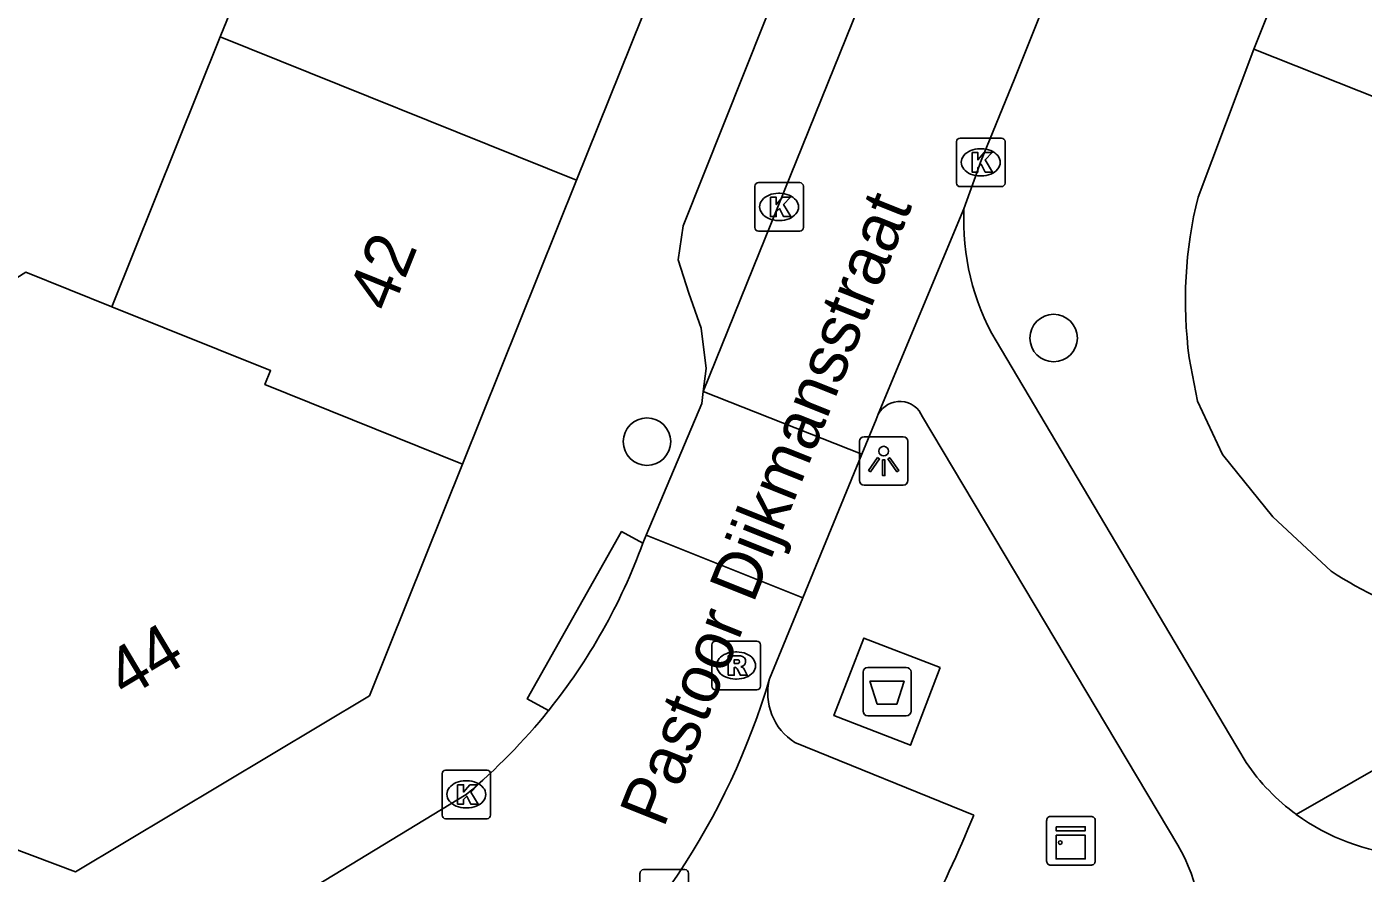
# Model space of a CAD drawing. Extents: x 161801 to 162379, y 382315 to 382832.
# Drawn here: x 162125.8 to 162153.34, y 382467.83 to 382485.26 of the extents above; entities that cross this region are included whole.
import ezdxf

# ---------------------------------------------------------------- set-up
doc = ezdxf.new("R2010")
doc.units = 0
for name, color, linetype in [('IMGEO_Afval_apart_plaats', 7, 'Continuous'), ('IMGEO_Boom', 7, 'Continuous'), ('IMGEO_Fietspad_gesloten', 7, 'Continuous'), ('IMGEO_Kast', 7, 'Continuous'), ('IMGEO_Kolk', 7, 'Continuous'), ('IMGEO_Lichtpunt', 7, 'Continuous'), ('IMGEO_Openbare_ruimte_label', 7, 'Continuous'), ('IMGEO_Pand', 7, 'Continuous'), ('IMGEO_Pand_nummerreeks', 7, 'Continuous'), ('IMGEO_Rijbaan_lokaal_open', 7, 'Continuous'), ('IMGEO_Rioolput', 7, 'Continuous'), ('IMGEO_Voetpad_gesloten', 7, 'Continuous'), ('IMGEO_Voetpad_open', 7, 'Continuous')]:
    doc.layers.add(name, color=color, linetype=linetype)

msp = doc.modelspace()

# ---------------------------------------------------------------- linework, layer by layer
at = {"layer": 'IMGEO_Afval_apart_plaats'}
for p, q in [((162143.029, 382471.165), (162143.029, 382471.965)), ((162143.029, 382471.965), (162143.029, 382471.165)), ((162143.129, 382472.065), (162143.919, 382472.065)), ((162143.919, 382472.065), (162143.129, 382472.065)), ((162144.019, 382471.965), (162144.019, 382471.165)), ((162144.019, 382471.165), (162144.019, 382471.965)), ((162143.919, 382471.065), (162143.129, 382471.065)), ((162143.129, 382471.065), (162143.919, 382471.065))]:
    msp.add_line(p, q, dxfattribs=at)
msp.add_lwpolyline([(162143.172, 382471.779), (162143.876, 382471.779), (162143.727, 382471.309), (162143.321, 382471.309), (162143.172, 382471.779)], dxfattribs=at)
for centre, start, end in [((162143.129, 382471.965), 90, 180), ((162143.129, 382471.965), 90, 180), ((162143.919, 382471.965), 0, 90), ((162143.919, 382471.965), 360, 90), ((162143.129, 382471.165), 180, 270), ((162143.129, 382471.165), 180, 270), ((162143.919, 382471.165), 270, 0), ((162143.919, 382471.165), 270, 0)]:
    msp.add_arc(centre, 0.1, start, end, dxfattribs=at)
at = {"layer": 'IMGEO_Boom'}
for centre in [(162146.957, 382478.845), (162138.578, 382476.712)]:
    msp.add_circle(centre, 0.489, dxfattribs=at)
at = {"layer": 'IMGEO_Fietspad_gesloten'}
for points in [[(162145.77, 382478.786), (162150.579, 382470.68), (162150.921, 382470.103)], [(162144.256, 382477.222), (162149.515, 382468.405)]]:
    msp.add_lwpolyline(points, dxfattribs=at)
for centre, radius, start, end in [((162150.039, 382481.263), 4.936, 177.2183, 210.1286), ((162143.786, 382477.033), 0.506, 21.967, 151.1383), ((162154.551, 382472.591), 4.4, 214.4266, 233.8844), ((162154.56, 382472.598), 4.412, 233.84, 296.1281), ((162146.546, 382466.645), 3.451, 307.7836, 30.6689)]:
    msp.add_arc(centre, radius, start, end, dxfattribs=at)
at = {"layer": 'IMGEO_Kast'}
for p, q in [((162146.888, 382468.994), (162147.729, 382468.994)), ((162147.729, 382468.994), (162146.888, 382468.994)), ((162147.813, 382468.919), (162147.813, 382468.078)), ((162147.813, 382468.078), (162147.813, 382468.919)), ((162146.813, 382468.069), (162146.813, 382468.91)), ((162146.813, 382468.91), (162146.813, 382468.069)), ((162147.738, 382467.994), (162146.897, 382467.994)), ((162146.897, 382467.994), (162147.738, 382467.994))]:
    msp.add_line(p, q, dxfattribs=at)
for points in [[(162147.008, 382468.784), (162147.608, 382468.784), (162147.608, 382468.699), (162147.008, 382468.699), (162147.008, 382468.784)], [(162147.008, 382468.609), (162147.608, 382468.609), (162147.608, 382468.12), (162147.008, 382468.12), (162147.008, 382468.609)]]:
    msp.add_lwpolyline(points, dxfattribs=at)
msp.add_circle((162147.092, 382468.458), 0.0377, dxfattribs=at)
for centre, start, end in [((162146.891, 382468.916), 92.4484, 184.2845), ((162146.891, 382468.916), 92.4484, 184.2845), ((162147.735, 382468.916), 2.4484, 94.2845), ((162147.735, 382468.916), 2.4484, 94.2845), ((162146.891, 382468.072), 182.4484, 274.2845), ((162146.891, 382468.072), 182.4484, 274.2845), ((162147.735, 382468.072), 272.4484, 4.2845), ((162147.735, 382468.072), 272.4484, 4.2845)]:
    msp.add_arc(centre, 0.0779, start, end, dxfattribs=at)
at = {"layer": 'IMGEO_Kolk'}
for p, q in [((162145.029, 382482.963), (162145.881, 382482.963)), ((162144.954, 382482.037), (162144.954, 382482.889)), ((162145.442, 382482.743), (162145.467, 382482.743)), ((162145.955, 382482.889), (162145.955, 382482.037)), ((162145.465, 382482.183), (162145.44, 382482.183)), ((162140.799, 382481.12), (162140.799, 382481.972)), ((162140.874, 382482.046), (162141.726, 382482.046)), ((162141.8, 382481.972), (162141.8, 382481.12)), ((162145.881, 382481.963), (162145.029, 382481.963)), ((162141.287, 382481.826), (162141.312, 382481.826)), ((162141.726, 382481.046), (162140.874, 382481.046)), ((162141.31, 382481.266), (162141.285, 382481.266)), ((162134.355, 382469.023), (162134.355, 382469.875)), ((162134.43, 382469.949), (162135.282, 382469.949)), ((162135.356, 382469.875), (162135.356, 382469.023)), ((162134.843, 382469.729), (162134.868, 382469.729)), ((162135.282, 382468.949), (162134.43, 382468.949)), ((162134.866, 382469.169), (162134.841, 382469.169)), ((162138.434, 382466.973), (162138.434, 382467.825)), ((162138.509, 382467.899), (162139.361, 382467.899)), ((162139.435, 382467.825), (162139.435, 382466.973))]:
    msp.add_line(p, q, dxfattribs=at)
for points in [[(162145.029, 382482.963), (162145.881, 382482.963)], [(162144.954, 382482.037), (162144.954, 382482.889)], [(162145.955, 382482.889), (162145.955, 382482.037)], [(162145.275, 382482.663), (162145.398, 382482.663), (162145.398, 382482.512), (162145.528, 382482.663), (162145.692, 382482.663), (162145.546, 382482.512), (162145.699, 382482.263), (162145.547, 382482.263), (162145.462, 382482.427), (162145.398, 382482.36), (162145.398, 382482.263), (162145.275, 382482.263), (162145.275, 382482.663)], [(162140.799, 382481.12), (162140.799, 382481.972)], [(162140.874, 382482.046), (162141.726, 382482.046)], [(162141.8, 382481.972), (162141.8, 382481.12)], [(162145.881, 382481.963), (162145.029, 382481.963)], [(162141.12, 382481.746), (162141.243, 382481.746), (162141.243, 382481.595), (162141.373, 382481.746), (162141.537, 382481.746), (162141.391, 382481.595), (162141.544, 382481.346), (162141.392, 382481.346), (162141.307, 382481.51), (162141.243, 382481.443), (162141.243, 382481.346), (162141.12, 382481.346), (162141.12, 382481.746)], [(162141.726, 382481.046), (162140.874, 382481.046)], [(162134.355, 382469.023), (162134.355, 382469.875)], [(162134.43, 382469.949), (162135.282, 382469.949)], [(162135.356, 382469.875), (162135.356, 382469.023)], [(162134.676, 382469.649), (162134.799, 382469.649), (162134.799, 382469.498), (162134.929, 382469.649), (162135.093, 382469.649), (162134.947, 382469.498), (162135.1, 382469.249), (162134.948, 382469.249), (162134.863, 382469.413), (162134.799, 382469.346), (162134.799, 382469.249), (162134.676, 382469.249), (162134.676, 382469.649)], [(162135.282, 382468.949), (162134.43, 382468.949)], [(162138.434, 382466.973), (162138.434, 382467.825)], [(162138.509, 382467.899), (162139.361, 382467.899)], [(162139.435, 382467.825), (162139.435, 382466.973)]]:
    msp.add_lwpolyline(points, dxfattribs=at)
for centre, start, end in [((162145.031, 382482.887), 91.552, 178.448), ((162145.031, 382482.887), 91.552, 178.448), ((162145.879, 382482.887), 1.552, 88.448), ((162145.879, 382482.887), 1.552, 88.448), ((162140.876, 382481.97), 91.552, 178.448), ((162140.876, 382481.97), 91.552, 178.448), ((162141.724, 382481.97), 1.552, 88.448), ((162141.724, 382481.97), 1.552, 88.448), ((162145.031, 382482.039), 181.552, 268.448), ((162145.031, 382482.039), 181.552, 268.448), ((162145.879, 382482.039), 271.552, 358.448), ((162145.879, 382482.039), 271.552, 358.448), ((162140.876, 382481.122), 181.552, 268.448), ((162140.876, 382481.122), 181.552, 268.448), ((162141.724, 382481.122), 271.552, 358.448), ((162141.724, 382481.122), 271.552, 358.448), ((162134.432, 382469.873), 91.552, 178.448), ((162134.432, 382469.873), 91.552, 178.448), ((162135.28, 382469.873), 1.552, 88.448), ((162135.28, 382469.873), 1.552, 88.448), ((162134.432, 382469.025), 181.552, 268.448), ((162134.432, 382469.025), 181.552, 268.448), ((162135.28, 382469.025), 271.552, 358.448), ((162135.28, 382469.025), 271.552, 358.448), ((162138.511, 382467.823), 91.552, 178.448), ((162138.511, 382467.823), 91.552, 178.448), ((162139.359, 382467.823), 1.552, 88.448), ((162139.359, 382467.823), 1.552, 88.448)]:
    msp.add_arc(centre, 0.0765, start, end, dxfattribs=at)
for centre, major_axis, ratio, start_param, end_param in [((162145.441, 382482.463), (-0.387, 0.002), 0.722429, 4.712389, 7.853982), ((162145.466, 382482.463), (-0.39, 0.002), 0.717154, 1.570796, 4.712389), ((162141.286, 382481.546), (-0.387, 0.002), 0.722429, 4.712389, 7.853982), ((162141.311, 382481.546), (-0.39, 0.002), 0.717154, 1.570796, 4.712389), ((162134.842, 382469.449), (-0.387, 0.002), 0.722429, 4.712389, 7.853982), ((162134.867, 382469.449), (-0.39, 0.002), 0.717154, 1.570796, 4.712389)]:
    msp.add_ellipse(centre, major_axis=major_axis, ratio=ratio, start_param=start_param, end_param=end_param, dxfattribs=at)
at = {"layer": 'IMGEO_Lichtpunt'}
for p, q in [((162142.957, 382476.719), (162142.957, 382475.912)), ((162142.957, 382476.719), (162142.957, 382475.912)), ((162143.859, 382476.814), (162143.051, 382476.814)), ((162143.859, 382476.814), (162143.051, 382476.814)), ((162143.953, 382475.912), (162143.953, 382476.719)), ((162143.953, 382475.912), (162143.953, 382476.719)), ((162143.051, 382475.818), (162143.859, 382475.818)), ((162143.051, 382475.818), (162143.859, 382475.818))]:
    msp.add_line(p, q, dxfattribs=at)
for points in [[(162143.331, 382476.383), (162143.37, 382476.355), (162143.182, 382476.093), (162143.144, 382476.12), (162143.331, 382476.383)], [(162143.543, 382476.355), (162143.581, 382476.382), (162143.768, 382476.12), (162143.729, 382476.092), (162143.543, 382476.355)], [(162143.433, 382476.335), (162143.48, 382476.335), (162143.48, 382476.013), (162143.433, 382476.013), (162143.433, 382476.335)]]:
    msp.add_lwpolyline(points, dxfattribs=at)
msp.add_circle((162143.456, 382476.517), 0.0994, dxfattribs=at)
for centre, start, end in [((162143.051, 382476.719), 90, 180), ((162143.051, 382476.719), 90, 180), ((162143.859, 382476.719), 0, 90), ((162143.859, 382476.719), 0, 90), ((162143.051, 382475.912), 180, 270), ((162143.051, 382475.912), 180, 270), ((162143.859, 382475.912), 270, 0), ((162143.859, 382475.912), 270, 360)]:
    msp.add_arc(centre, 0.0946, start, end, dxfattribs=at)
at = {"layer": 'IMGEO_Pand'}
for points in [[(162151.084, 382484.795), (162157.179, 382500), (162159.341, 382505.394)], [(162129.785, 382485.045), (162129.983, 382485.538), (162129.02, 382485.925), (162131.299, 382491.598)], [(162139.605, 382488.26), (162137.126, 382482.093)], [(162127.552, 382479.488), (162129.785, 382485.045)], [(162129.785, 382485.045), (162137.126, 382482.093)], [(162157.175, 382482.378), (162151.084, 382484.795)], [(162137.126, 382482.093), (162134.778, 382476.25)], [(162124.028, 382479.105), (162125.777, 382480.201), (162127.552, 382479.488)], [(162134.778, 382476.25), (162130.707, 382477.886), (162130.823, 382478.174), (162127.552, 382479.488)], [(162134.778, 382476.25), (162132.859, 382471.476), (162126.806, 382467.855), (162119.965, 382470.428)]]:
    msp.add_lwpolyline(points, dxfattribs=at)
at = {"layer": 'IMGEO_Rijbaan_lokaal_open'}
for points in [[(162139.739, 382477.746), (162156.661, 382519.576)], [(162148.469, 382489.971), (162148.381, 382489.753), (162146.156, 382484.199), (162145.453, 382482.464), (162145.384, 382482.269), (162145.109, 382481.503)], [(162145.109, 382481.503), (162143.343, 382477.277)], [(162138.563, 382474.788), (162139.707, 382477.498), (162139.739, 382477.746)], [(162139.739, 382477.746), (162143.004, 382476.452)], [(162143.343, 382477.277), (162143.298, 382477.168), (162143.004, 382476.452)], [(162143.004, 382476.452), (162141.787, 382473.493)], [(162138.494, 382474.625), (162138.563, 382474.788)], [(162141.787, 382473.493), (162138.563, 382474.788)], [(162141.787, 382473.493), (162141.101, 382471.826)], [(162126.494, 382464.366), (162134.853, 382469.446)]]:
    msp.add_lwpolyline(points, dxfattribs=at)
for centre, radius, start, end in [((162127.012, 382478.823), 12.226, 321.262, 339.9154), ((162126.919, 382476.024), 14.79, 308.8171, 343.5109), ((162126.928, 382478.92), 12.352, 309.9144, 321.1572)]:
    msp.add_arc(centre, radius, start, end, dxfattribs=at)
at = {"layer": 'IMGEO_Rioolput'}
for p, q in [((162139.914, 382471.677), (162139.914, 382472.529)), ((162139.989, 382472.603), (162140.841, 382472.603)), ((162140.915, 382472.529), (162140.915, 382471.677)), ((162140.402, 382472.383), (162140.427, 382472.383)), ((162140.425, 382471.823), (162140.4, 382471.823)), ((162140.841, 382471.603), (162139.989, 382471.603))]:
    msp.add_line(p, q, dxfattribs=at)
for points in [[(162139.914, 382471.677), (162139.914, 382472.529)], [(162139.989, 382472.603), (162140.841, 382472.603)], [(162140.915, 382472.529), (162140.915, 382471.677)], [(162140.503, 382472.301), (162140.251, 382472.303), (162140.251, 382471.903)], [(162140.429, 382472.222), (162140.375, 382472.222), (162140.375, 382472.141)], [(162140.251, 382471.903), (162140.375, 382471.903), (162140.375, 382472.065), (162140.386, 382472.065)], [(162140.375, 382472.141), (162140.427, 382472.141)], [(162140.433, 382472.036), (162140.504, 382471.903), (162140.644, 382471.903), (162140.579, 382472.029)], [(162140.841, 382471.603), (162139.989, 382471.603)]]:
    msp.add_lwpolyline(points, dxfattribs=at)
for centre, radius, start, end in [((162139.991, 382472.527), 0.0765, 91.552, 178.448), ((162139.991, 382472.527), 0.0765, 91.552, 178.448), ((162140.839, 382472.527), 0.0765, 1.552, 88.448), ((162140.839, 382472.527), 0.0765, 1.552, 88.448), ((162140.435, 382472.126), 0.0964, 77.0061, 93.1865), ((162140.449, 382472.183), 0.0378, 276.6634, 79.6772), ((162140.502, 382472.191), 0.109, 350.3612, 89.416), ((162140.385, 382472.012), 0.0533, 26.0293, 88.6989), ((162140.411, 382472.33), 0.19, 274.7715, 282.9687), ((162140.5, 382472.191), 0.112, 277.5842, 350.9817), ((162140.484, 382471.976), 0.108, 29.5134, 73.7905), ((162139.991, 382471.679), 0.0765, 181.552, 268.448), ((162139.991, 382471.679), 0.0765, 181.552, 268.448), ((162140.839, 382471.679), 0.0765, 271.552, 358.448), ((162140.839, 382471.679), 0.0765, 271.552, 358.448)]:
    msp.add_arc(centre, radius, start, end, dxfattribs=at)
for centre, major_axis, ratio, start_param, end_param in [((162140.401, 382472.103), (-0.387, 0.002), 0.722429, 4.712389, 7.853982), ((162140.426, 382472.103), (-0.39, 0.002), 0.717154, 1.570796, 4.712389)]:
    msp.add_ellipse(centre, major_axis=major_axis, ratio=ratio, start_param=start_param, end_param=end_param, dxfattribs=at)
at = {"layer": 'IMGEO_Voetpad_gesloten'}
msp.add_lwpolyline([(162144.621, 382472.06), (162143.044, 382472.668), (162142.428, 382471.07), (162144.005, 382470.462), (162144.621, 382472.06)], dxfattribs=at)
at = {"layer": 'IMGEO_Voetpad_open'}
for points in [[(162139.739, 382477.746), (162139.8, 382478.221), (162139.692, 382479.047), (162139.443, 382479.772), (162139.219, 382480.459), (162139.325, 382481.156), (162146.838, 382500), (162147.487, 382501.627), (162153.804, 382517.384)], [(162149.932, 382481.749), (162151.084, 382484.795)], [(162152.674, 382474.043), (162151.471, 382475.167), (162150.438, 382476.449), (162149.923, 382477.549), (162149.75, 382478.439)], [(162136.548, 382471.173), (162136.112, 382471.416), (162138.056, 382474.861), (162138.494, 382474.625)], [(162160.15, 382473.769), (162160.034, 382473.662), (162151.957, 382469.036)], [(162145.31, 382469.02), (162141.626, 382470.517)]]:
    msp.add_lwpolyline(points, dxfattribs=at)
for centre, radius, start, end in [((162158.541, 382479.616), 8.869, 166.0816, 187.6239), ((162157.161, 382480.952), 8.238, 237.0018, 269.14), ((162142.271, 382471.535), 1.206, 166.0559, 237.6526), ((162124.141, 382477.59), 22.838, 325.353, 337.9604)]:
    msp.add_arc(centre, radius, start, end, dxfattribs=at)

# ---------------------------------------------------------------- texts
at = {"layer": 'IMGEO_Openbare_ruimte_label'}
msp.add_text('Pastoor Dijkmansstraat', height=1, rotation=68.2305, dxfattribs=at).set_placement((162138.919, 382468.737))
at = {"layer": 'IMGEO_Pand_nummerreeks'}
for s, rotation, p in [('42', 68.1045, (162133.305, 382479.342)), ('44', 30.8882, (162127.83, 382471.403))]:
    msp.add_text(s, height=1, rotation=rotation, dxfattribs=at).set_placement(p)

doc.saveas('drawing.dxf')
